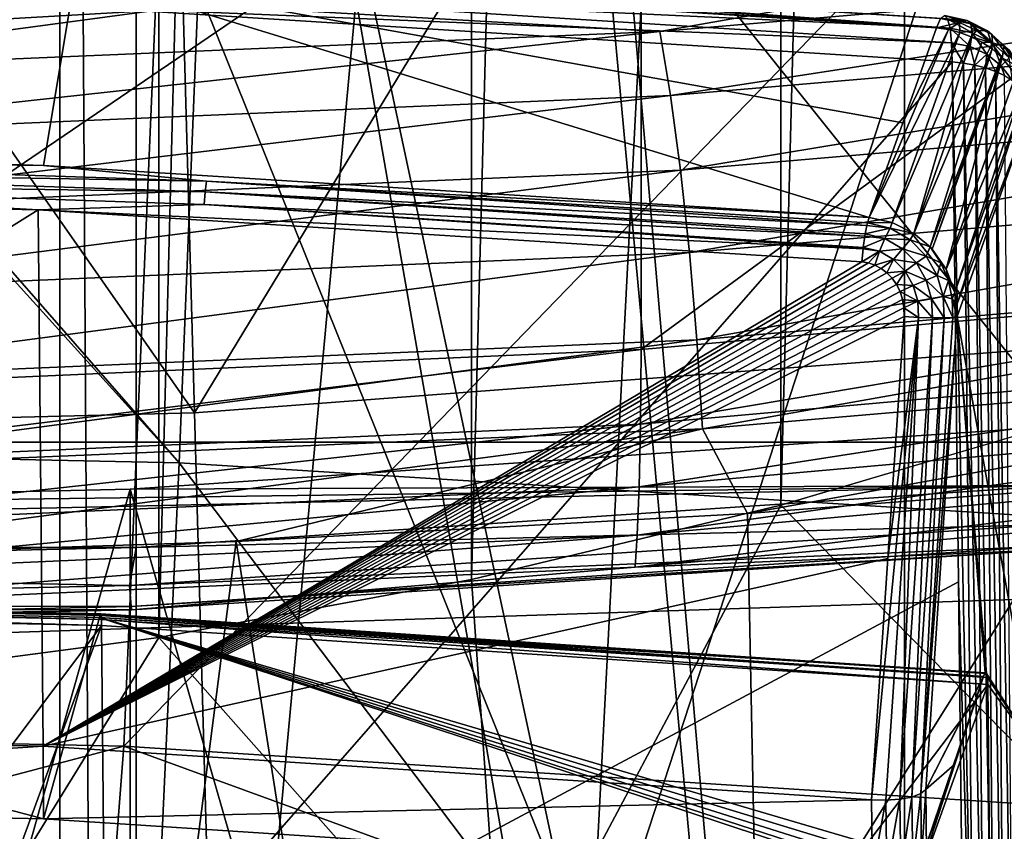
# Model space of a CAD drawing. Header units: metres. Extents: x -109 to 109, y -78 to 121.
# Tile 670 of 1056: x 1.74 to 3.84, y -46.33 to -44.59. Entities that reach past the tile are written whole.
import ezdxf

# ---------------------------------------------------------------- set-up
doc = ezdxf.new("R2010")
doc.units = ezdxf.units.M
doc.layers.add('solid_508554_SW0001', color=7, linetype='CONTINUOUS')

msp = doc.modelspace()

# ---------------------------------------------------------------- linework, layer by layer
at = {"layer": 'solid_508554_SW0001'}
for points in [[(1.358928, -46.003155, -81.150002), (1.358928, -20.145596, -81.150002), (2.033545, -20.234411, -81.150002)], [(2.033545, -45.914337, -81.150002), (1.358928, -46.003155, -81.150002), (2.033545, -20.234411, -81.150002)], [(2.033545, -45.914337, -81.150002), (2.033545, -20.234411, -81.150002), (2.702876, -20.358459, -81.150002)], [(2.702876, -45.790287, -81.150002), (2.033545, -45.914337, -81.150002), (2.702876, -20.358459, -81.150002)], [(2.702876, -45.790287, -81.150002), (2.702876, -20.358459, -81.150002), (3.364592, -20.517324, -81.150002)], [(3.364592, -45.631424, -81.150002), (2.702876, -45.790287, -81.150002), (3.364592, -20.517324, -81.150002)], [(3.364592, -45.631424, -81.150002), (3.364592, -20.517324, -81.150002), (4.01723, -20.710646, -81.150002)], [(4.01723, -45.438103, -81.150002), (3.364592, -45.631424, -81.150002), (4.01723, -20.710646, -81.150002)], [(0, -51.444218, 6.895998), (0, -31.69422, 41.104), (1.822281, -31.736343, 41.03104)], [(0, -51.444218, 6.895998), (1.822281, -31.736343, 41.03104), (1.822281, -51.402096, 6.96896)], [(1.822281, -51.448475, 6.995737), (0, -31.740599, 41.130779), (0, -51.490597, 6.922775)], [(1.822281, -31.782722, 41.057816), (0, -31.740599, 41.130779), (1.822281, -51.448475, 6.995737)], [(1.822281, -51.402096, 6.96896), (1.822281, -31.736343, 41.03104), (3.629026, -31.862358, 40.812778)], [(1.822281, -31.782722, 41.057816), (1.822281, -51.448475, 6.995737), (3.629026, -51.32246, 7.214)], [(1.822281, -31.782722, 41.057816), (3.629026, -51.32246, 7.214), (3.629026, -31.908737, 40.839554)], [(1.822281, -51.402096, 6.96896), (3.629026, -31.862358, 40.812778), (3.629026, -51.276081, 7.187222)], [(3.629026, -51.276081, 7.187222), (3.629026, -31.862358, 40.812778), (5.404819, -32.07119, 40.451073)], [(3.629026, -31.908737, 40.839554), (3.629026, -51.32246, 7.214), (5.404819, -51.113628, 7.575704)], [(3.629026, -31.908737, 40.839554), (5.404819, -51.113628, 7.575704), (5.404819, -32.117569, 40.477848)], [(3.629026, -51.276081, 7.187222), (5.404819, -32.07119, 40.451073), (5.404819, -51.067249, 7.548927)], [(2.953937, -46.717266, 86.750404), (-0.000004, -46.634499, 86.707344), (1.635842, -40.558823, 98.451164)], [(2.953937, -46.717266, 86.750404), (1.635842, -40.558823, 98.451164), (3.269912, -40.630043, 98.488197)], [(2.953937, -46.717266, 86.750404), (3.269912, -40.630043, 98.488197), (4.900442, -40.748657, 98.549866)], [(5.404819, -51.067249, 7.548927), (4.521749, -40.695915, 1.296209), (3.62909, -40.790066, 1.133133)], [(5.895985, -46.96487, 86.879326), (2.953937, -46.717266, 86.750404), (4.900442, -40.748657, 98.549866)], [(3.629026, -51.276081, 7.187222), (3.62909, -40.790066, 1.133133), (2.728571, -40.863514, 1.005916)], [(3.629026, -51.276081, 7.187222), (5.404819, -51.067249, 7.548927), (3.62909, -40.790066, 1.133133)], [(3.629026, -51.276081, 7.187222), (2.728571, -40.863514, 1.005916), (1.822322, -40.916084, 0.914863)], [(1.822281, -51.402096, 6.96896), (1.822322, -40.916084, 0.914863), (0.912117, -40.947674, 0.860149)], [(1.822281, -51.402096, 6.96896), (3.629026, -51.276081, 7.187222), (1.822322, -40.916084, 0.914863)], [(1.822281, -51.402096, 6.96896), (0.912117, -40.947674, 0.860149), (0, -40.95821, 0.841898)], [(0, -51.444218, 6.895998), (1.822281, -51.402096, 6.96896), (0, -40.95821, 0.841898)], [(2.109912, -45.433464, 102.754768), (4.043941, -42.245338, 108.014526), (2.024627, -42.372395, 108.087708)], [(2.109912, -45.433464, 102.754768), (4.212463, -45.274727, 102.663315), (4.043941, -42.245338, 108.014526)], [(2.109912, -45.433464, 102.754768), (2.024627, -42.372395, 108.087708), (-0.000005, -42.414597, 108.112038)], [(0.000009, -45.486259, 102.78521), (2.109912, -45.433464, 102.754768), (-0.000005, -42.414597, 108.112038)], [(2.077328, -45.540302, 55.240616), (2.171419, -43.208652, 55.205601), (0, -43.16375, 55.283382)], [(2.077328, -45.540302, 55.240616), (0, -43.16375, 55.283382), (0, -43.244629, 55.287571)], [(2.077328, -45.540302, 55.240616), (4.140467, -45.668884, 55.017899), (2.171419, -43.208652, 55.205601)], [(4.140467, -45.668884, 55.017899), (4.328004, -43.343063, 54.972797), (2.171419, -43.208652, 55.205601)], [(0, -45.497341, 55.315025), (2.077328, -45.540302, 55.240616), (0, -43.244629, 55.287571)], [(14.331326, -43.644993, -52.581203), (-14.33133, -43.644951, -52.58112), (-14.108759, -45.49614, -56.70747)], [(14.303506, -43.868729, -53.072418), (14.331326, -43.644993, -52.581203), (-14.108759, -45.49614, -56.70747)], [(2.059657, -43.802197, 53.232056), (0, -44.914471, 53.324383), (0, -43.75845, 53.307827)], [(2.059657, -43.802197, 53.232056), (0, -46.105503, 53.290588), (0, -44.914471, 53.324383)], [(2.059657, -43.802197, 53.232056), (1.958869, -46.14711, 53.218525), (0, -46.105503, 53.290588)], [(4.104473, -43.933121, 53.005287), (1.958869, -46.14711, 53.218525), (2.059657, -43.802197, 53.232056)], [(3.065665, -45.298492, -0.459287), (3.065651, -43.999454, -1.209289), (5.082956, -43.81974, -0.898017)], [(3.065665, -45.298492, -0.459287), (5.082956, -43.81974, -0.898017), (5.082978, -45.118774, -0.148012)], [(14.108759, -45.49614, -56.70747), (14.303506, -43.868729, -53.072418), (-14.108759, -45.49614, -56.70747)], [(4.104473, -43.933121, 53.005287), (3.903623, -46.271629, 53.002853), (1.958869, -46.14711, 53.218525)], [(1.024541, -45.388699, -0.615532), (1.024537, -44.089661, -1.365532), (3.065651, -43.999454, -1.209289)], [(1.024541, -45.388699, -0.615532), (3.065651, -43.999454, -1.209289), (3.065665, -45.298492, -0.459287)], [(3.956587, -49.091675, 1.770727), (3.956587, -44.068726, -1.129273), (1.985484, -44.195271, -1.348456)], [(1.985484, -49.21822, 1.551544), (1.985484, -44.195271, -1.348456), (-0.001988, -44.237556, -1.421693)], [(1.985484, -49.21822, 1.551544), (3.956587, -49.091675, 1.770727), (1.985484, -44.195271, -1.348456)], [(-0.001988, -49.260502, 1.478307), (1.985484, -49.21822, 1.551544), (-0.001988, -44.237556, -1.421693)], [(3.105635, -44.617676, -2.244174), (2.114358, -44.560677, -2.181355), (4.21261, -44.422569, -1.942147)], [(3.105635, -44.617676, -2.244174), (4.21261, -44.422569, -1.942147), (5.15119, -44.442303, -1.94042)], [(3.105635, -44.617676, -2.244174), (5.15119, -44.442303, -1.94042), (3.128869, -44.754845, -2.374489)], [(5.15119, -44.442303, -1.94042), (5.189728, -44.578163, -2.068461), (3.128869, -44.754845, -2.374489)], [(0.894956, -44.876579, 50.571487), (-0.001858, -44.454662, 51.302269), (1.855551, -44.4935, 51.235001)], [(1.859845, -44.473682, 51.282799), (3.698101, -44.609741, 51.033665), (1.855551, -44.4935, 51.235001)], [(1.859845, -44.473682, 51.282799), (3.706643, -44.590248, 51.080795), (3.698101, -44.609741, 51.033665)], [(1.86731, -44.473541, 51.385494), (3.72685, -44.61034, 51.230522), (3.721542, -44.590492, 51.182781)], [(1.86731, -44.473541, 51.385494), (1.869969, -44.493221, 51.433468), (3.72685, -44.61034, 51.230522)], [(1.787196, -44.904629, 50.522903), (0.894956, -44.876579, 50.571487), (1.855551, -44.4935, 51.235001)], [(1.787196, -44.904629, 50.522903), (1.855551, -44.4935, 51.235001), (3.553463, -45.015915, 50.330151)], [(1.855551, -44.4935, 51.235001), (3.625748, -44.812824, 50.681911), (3.553463, -45.015915, 50.330151)], [(1.855551, -44.4935, 51.235001), (3.698101, -44.609741, 51.033665), (3.625748, -44.812824, 50.681911)], [(1.869969, -44.493221, 51.433468), (1.871656, -44.524593, 51.474804), (3.72685, -44.61034, 51.230522)], [(-0.001886, -46.751175, 52.885113), (1.885572, -46.790882, 52.816338), (-0.001874, -44.52636, 51.574596)], [(1.885572, -46.790882, 52.816338), (1.872257, -44.565544, 51.506721), (-0.001874, -44.52636, 51.574596)], [(1.871656, -44.524593, 51.474804), (1.872257, -44.565544, 51.506721), (3.730216, -44.641846, 51.271721)], [(1.871656, -44.524593, 51.474804), (3.730216, -44.641846, 51.271721), (3.72685, -44.61034, 51.230522)], [(2.114358, -44.560677, -2.181355), (0.000007, -44.606831, -2.261295), (-2.114343, -44.560677, -2.181356)], [(1.037704, -44.705677, -2.396601), (0.000007, -44.606831, -2.261295), (2.114358, -44.560677, -2.181355)], [(1.037704, -44.705677, -2.396601), (2.114358, -44.560677, -2.181355), (3.105635, -44.617676, -2.244174)], [(1.885572, -46.790882, 52.816338), (3.731413, -44.682831, 51.303566), (1.872257, -44.565544, 51.506721)], [(3.730216, -44.641846, 51.271721), (1.872257, -44.565544, 51.506721), (3.731413, -44.682831, 51.303566)], [(3.128869, -44.754845, -2.374489), (5.189728, -44.578163, -2.068461), (3.150389, -44.914539, -2.476337)], [(5.189728, -44.578163, -2.068461), (5.225421, -44.736637, -2.168205), (3.150389, -44.914539, -2.476337)], [(3.746816, -44.598503, 51.073605), (3.698101, -44.609741, 51.033665), (3.706643, -44.590248, 51.080795)], [(3.746816, -44.598503, 51.073605), (3.723251, -44.6134, 51.030602), (3.698101, -44.609741, 51.033665)], [(3.763113, -44.594112, 51.122906), (3.706643, -44.590248, 51.080795), (3.714651, -44.583641, 51.131721)], [(3.746816, -44.598503, 51.073605), (3.706643, -44.590248, 51.080795), (3.763113, -44.594112, 51.122906)], [(3.77141, -44.601227, 51.173717), (3.714651, -44.583641, 51.131721), (3.721542, -44.590492, 51.182781)], [(3.763113, -44.594112, 51.122906), (3.714651, -44.583641, 51.131721), (3.77141, -44.601227, 51.173717)], [(3.774461, -44.62051, 51.221889), (3.721542, -44.590492, 51.182781), (3.72685, -44.61034, 51.230522)], [(3.774461, -44.62051, 51.221889), (3.77141, -44.601227, 51.173717), (3.721542, -44.590492, 51.182781)], [(3.746816, -44.598503, 51.073605), (3.747955, -44.619823, 51.029232), (3.723251, -44.6134, 51.030602)], [(3.783501, -44.615898, 51.064365), (3.746816, -44.598503, 51.073605), (3.763113, -44.594112, 51.122906)], [(3.783501, -44.615898, 51.064365), (3.747955, -44.619823, 51.029232), (3.746816, -44.598503, 51.073605)], [(3.763113, -44.594112, 51.122906), (3.77141, -44.601227, 51.173717), (3.816358, -44.624153, 51.161961)], [(3.806744, -44.616501, 51.111458), (3.763113, -44.594112, 51.122906), (3.816358, -44.624153, 51.161961)], [(3.783501, -44.615898, 51.064365), (3.763113, -44.594112, 51.122906), (3.806744, -44.616501, 51.111458)], [(1.037704, -44.705677, -2.396601), (3.105635, -44.617676, -2.244174), (1.045467, -44.84351, -2.528055)], [(3.105635, -44.617676, -2.244174), (3.128869, -44.754845, -2.374489), (1.045467, -44.84351, -2.528055)], [(3.723251, -44.6134, 51.030602), (3.553463, -45.015915, 50.330151), (3.625748, -44.812824, 50.681911)], [(3.723251, -44.6134, 51.030602), (3.747955, -44.619823, 51.029232), (3.553463, -45.015915, 50.330151)], [(3.603121, -45.026672, 50.3246), (3.553463, -45.015915, 50.330151), (3.747955, -44.619823, 51.029232)], [(3.603121, -45.026672, 50.3246), (3.747955, -44.619823, 51.029232), (3.772001, -44.628983, 51.029572)], [(3.625748, -44.812824, 50.681911), (3.698101, -44.609741, 51.033665), (3.723251, -44.6134, 51.030602)], [(3.769541, -44.649815, 51.264709), (3.72685, -44.61034, 51.230522), (3.730216, -44.641846, 51.271721)], [(3.769541, -44.649815, 51.264709), (3.774461, -44.62051, 51.221889), (3.72685, -44.61034, 51.230522)], [(3.783501, -44.615898, 51.064365), (3.772001, -44.628983, 51.029572), (3.747955, -44.619823, 51.029232)], [(3.769541, -44.649815, 51.264709), (3.805577, -44.666546, 51.25573), (3.774461, -44.62051, 51.221889)], [(3.817472, -44.642185, 51.210712), (3.816358, -44.624153, 51.161961), (3.77141, -44.601227, 51.173717)], [(3.774461, -44.62051, 51.221889), (3.817472, -44.642185, 51.210712), (3.77141, -44.601227, 51.173717)], [(3.81458, -44.641438, 51.053612), (3.772001, -44.628983, 51.029572), (3.783501, -44.615898, 51.064365)], [(3.805577, -44.666546, 51.25573), (3.817472, -44.642185, 51.210712), (3.774461, -44.62051, 51.221889)], [(3.81458, -44.641438, 51.053612), (3.783501, -44.615898, 51.064365), (3.806744, -44.616501, 51.111458)], [(3.806744, -44.616501, 51.111458), (3.816358, -44.624153, 51.161961), (3.853369, -44.657734, 51.1483)], [(3.842581, -44.649284, 51.098156), (3.806744, -44.616501, 51.111458), (3.853369, -44.657734, 51.1483)], [(3.81458, -44.641438, 51.053612), (3.806744, -44.616501, 51.111458), (3.842581, -44.649284, 51.098156)], [(3.649212, -45.049675, 50.323345), (3.603121, -45.026672, 50.3246), (3.772001, -44.628983, 51.029572)], [(3.649212, -45.049675, 50.323345), (3.772001, -44.628983, 51.029572), (3.795042, -44.64082, 51.03167)], [(3.649212, -45.049675, 50.323345), (3.795042, -44.64082, 51.03167), (3.816614, -44.655182, 51.035522)], [(3.755884, -44.685524, 51.298496), (3.730216, -44.641846, 51.271721), (3.731413, -44.682831, 51.303566)], [(3.755884, -44.685524, 51.298496), (3.769541, -44.649815, 51.264709), (3.730216, -44.641846, 51.271721)], [(3.81458, -44.641438, 51.053612), (3.795042, -44.64082, 51.03167), (3.772001, -44.628983, 51.029572)], [(3.81458, -44.641438, 51.053612), (3.816614, -44.655182, 51.035522), (3.795042, -44.64082, 51.03167)], [(3.805577, -44.666546, 51.25573), (3.836338, -44.691116, 51.245277), (3.817472, -44.642185, 51.210712)], [(3.81458, -44.641438, 51.053612), (3.838288, -44.673805, 51.041817), (3.816614, -44.655182, 51.035522)], [(3.81458, -44.641438, 51.053612), (3.842581, -44.649284, 51.098156), (3.838288, -44.673805, 51.041817)], [(3.85307, -44.673943, 51.19772), (3.853369, -44.657734, 51.1483), (3.816358, -44.624153, 51.161961)], [(3.817472, -44.642185, 51.210712), (3.85307, -44.673943, 51.19772), (3.816358, -44.624153, 51.161961)], [(3.836338, -44.691116, 51.245277), (3.85307, -44.673943, 51.19772), (3.817472, -44.642185, 51.210712)], [(3.683921, -45.078571, 50.325848), (3.649212, -45.049675, 50.323345), (3.816614, -44.655182, 51.035522)], [(3.683921, -45.078571, 50.325848), (3.816614, -44.655182, 51.035522), (3.836199, -44.671783, 51.04108)], [(3.755884, -44.685524, 51.298496), (3.779801, -44.689827, 51.29068), (3.769541, -44.649815, 51.264709)], [(3.779801, -44.689827, 51.29068), (3.805577, -44.666546, 51.25573), (3.769541, -44.649815, 51.264709)], [(3.816614, -44.655182, 51.035522), (3.838288, -44.673805, 51.041817), (3.836199, -44.671783, 51.04108)], [(3.868188, -44.690239, 51.083904), (3.838288, -44.673805, 51.041817), (3.842581, -44.649284, 51.098156)], [(3.842581, -44.649284, 51.098156), (3.853369, -44.657734, 51.1483), (3.879961, -44.699715, 51.133648)], [(3.868188, -44.690239, 51.083904), (3.842581, -44.649284, 51.098156), (3.879961, -44.699715, 51.133648)], [(3.744584, -45.794979, 51.956272), (3.731413, -44.682831, 51.303566), (1.885572, -46.790882, 52.816338)], [(3.688671, -45.083645, 50.326523), (3.683921, -45.078571, 50.325848), (3.836199, -44.671783, 51.04108)], [(3.688671, -45.083645, 50.326523), (3.836199, -44.671783, 51.04108), (3.838288, -44.673805, 51.041817)], [(3.718756, -45.126583, 50.334034), (3.688671, -45.083645, 50.326523), (3.838288, -44.673805, 51.041817)], [(3.718756, -45.126583, 50.334034), (3.838288, -44.673805, 51.041817), (3.867832, -44.710266, 51.056793)], [(3.777986, -46.914772, 52.608227), (3.731413, -44.682831, 51.303566), (3.744584, -45.794979, 51.956272)], [(3.777986, -46.914772, 52.608227), (3.755884, -44.685524, 51.298496), (3.731413, -44.682831, 51.303566)], [(3.779801, -44.689827, 51.29068), (3.802684, -44.695736, 51.280144), (3.805577, -44.666546, 51.25573)], [(3.802684, -44.695736, 51.280144), (3.824046, -44.703197, 51.266998), (3.805577, -44.666546, 51.25573)], [(3.824046, -44.703197, 51.266998), (3.836338, -44.691116, 51.245277), (3.805577, -44.666546, 51.25573)], [(3.836338, -44.691116, 51.245277), (3.860359, -44.722347, 51.233665), (3.85307, -44.673943, 51.19772)], [(3.868188, -44.690239, 51.083904), (3.867832, -44.710266, 51.056793), (3.838288, -44.673805, 51.041817)], [(3.799545, -46.927525, 52.607235), (3.779801, -44.689827, 51.29068), (3.755884, -44.685524, 51.298496)], [(3.777986, -46.914772, 52.608227), (3.799545, -46.927525, 52.607235), (3.755884, -44.685524, 51.298496)], [(3.821503, -46.949154, 52.60788), (3.802684, -44.695736, 51.280144), (3.779801, -44.689827, 51.29068)], [(3.799545, -46.927525, 52.607235), (3.821503, -46.949154, 52.60788), (3.779801, -44.689827, 51.29068)], [(3.842789, -46.979912, 52.610386), (3.824046, -44.703197, 51.266998), (3.802684, -44.695736, 51.280144)], [(3.821503, -46.949154, 52.60788), (3.842789, -46.979912, 52.610386), (3.802684, -44.695736, 51.280144)], [(3.824046, -44.703197, 51.266998), (3.843416, -44.712116, 51.251423), (3.836338, -44.691116, 51.245277)], [(3.86289, -47.019993, 52.614849), (3.843416, -44.712116, 51.251423), (3.824046, -44.703197, 51.266998)], [(3.842789, -46.979912, 52.610386), (3.86289, -47.019993, 52.614849), (3.824046, -44.703197, 51.266998)], [(3.843416, -44.712116, 51.251423), (3.860359, -44.722347, 51.233665), (3.836338, -44.691116, 51.245277)], [(3.718756, -45.126583, 50.334034), (3.867832, -44.710266, 51.056793), (3.881801, -44.736958, 51.069328)], [(3.150389, -44.914539, -2.476337), (5.225421, -44.736637, -2.168205), (3.169411, -45.09095, -2.546018)], [(5.225421, -44.736637, -2.168205), (5.256973, -44.911976, -2.236025), (3.169411, -45.09095, -2.546018)], [(3.737148, -45.175697, 50.345474), (3.718756, -45.126583, 50.334034), (3.881801, -44.736958, 51.069328)], [(3.737148, -45.175697, 50.345474), (3.881801, -44.736958, 51.069328), (3.887851, -44.753593, 51.077686)], [(1.045467, -44.84351, -2.528055), (3.128869, -44.754845, -2.374489), (1.052658, -45.003811, -2.63096)], [(3.128869, -44.754845, -2.374489), (3.150389, -44.914539, -2.476337), (1.052658, -45.003811, -2.63096)], [(3.74144, -45.201515, 50.352448), (3.737148, -45.175697, 50.345474), (3.887851, -44.753593, 51.077686)], [(3.74144, -45.201515, 50.352448), (3.887851, -44.753593, 51.077686), (3.894994, -44.798969, 51.102417)], [(3.74144, -45.201515, 50.352448), (3.894994, -44.798969, 51.102417), (3.74231, -45.227554, 50.360092)], [(3.74231, -45.227554, 50.360092), (3.894994, -44.798969, 51.102417), (3.910952, -46.156921, 51.899406)], [(0.712068, -44.913555, 50.538731), (0.712929, -44.890572, 50.55521), (2.135607, -44.93816, 50.472782)], [(0.712929, -44.890572, 50.55521), (0.894956, -44.876579, 50.571487), (1.787196, -44.904629, 50.522903)], [(2.135607, -44.93816, 50.472782), (0.712929, -44.890572, 50.55521), (1.787196, -44.904629, 50.522903)], [(0.711351, -44.940243, 50.52935), (0.712068, -44.913555, 50.538731), (2.133029, -44.961086, 50.456402)], [(2.133029, -44.961086, 50.456402), (0.712068, -44.913555, 50.538731), (2.135607, -44.93816, 50.472782)], [(1.052658, -45.003811, -2.63096), (3.150389, -44.914539, -2.476337), (1.059014, -45.180759, -2.701574)], [(3.150389, -44.914539, -2.476337), (3.169411, -45.09095, -2.546018), (1.059014, -45.180759, -2.701574)], [(2.135607, -44.93816, 50.472782), (1.787196, -44.904629, 50.522903), (3.553463, -45.015915, 50.330151)], [(3.169411, -45.09095, -2.546018), (5.256973, -44.911976, -2.236025), (3.185246, -45.277664, -2.581)], [(5.256973, -44.911976, -2.236025), (5.283237, -45.097797, -2.269459), (3.185246, -45.277664, -2.581)], [(0.711351, -44.940243, 50.52935), (1.775365, -44.999607, 50.473869), (0.000015, -44.962524, 50.538097)], [(2.13088, -44.987724, 50.447105), (1.775365, -44.999607, 50.473869), (0.711351, -44.940243, 50.52935)], [(2.13088, -44.987724, 50.447105), (0.711351, -44.940243, 50.52935), (2.133029, -44.961086, 50.456402)], [(2.133029, -44.961086, 50.456402), (2.135607, -44.93816, 50.472782), (3.548759, -45.033127, 50.308296)], [(3.550147, -45.027237, 50.314407), (2.135607, -44.93816, 50.472782), (3.553463, -45.015915, 50.330151)], [(3.550147, -45.027237, 50.314407), (3.548759, -45.033127, 50.308296), (2.135607, -44.93816, 50.472782)], [(0.000015, -44.962524, 50.538097), (1.775365, -44.999607, 50.473869), (0, -46.108158, 50.638329)], [(2.13088, -44.987724, 50.447105), (2.133029, -44.961086, 50.456402), (3.544474, -45.055939, 50.292114)], [(3.545287, -45.050995, 50.294834), (2.133029, -44.961086, 50.456402), (3.548759, -45.033127, 50.308296)], [(3.545287, -45.050995, 50.294834), (3.544474, -45.055939, 50.292114), (2.133029, -44.961086, 50.456402)], [(1.775365, -44.999607, 50.473869), (1.786355, -46.146584, 50.571774), (0, -46.108158, 50.638329)], [(3.540904, -45.082481, 50.282982), (1.775365, -44.999607, 50.473869), (2.13088, -44.987724, 50.447105)], [(1.775365, -44.999607, 50.473869), (3.538336, -45.1106, 50.281628), (1.786355, -46.146584, 50.571774)], [(3.540904, -45.082481, 50.282982), (3.538336, -45.1106, 50.281628), (1.775365, -44.999607, 50.473869)], [(3.541215, -45.079754, 50.283546), (2.13088, -44.987724, 50.447105), (3.544474, -45.055939, 50.292114)], [(3.541215, -45.079754, 50.283546), (3.540904, -45.082481, 50.282982), (2.13088, -44.987724, 50.447105)], [(3.550147, -45.027237, 50.314407), (3.553463, -45.015915, 50.330151), (3.603121, -45.026672, 50.3246)], [(3.598643, -45.038727, 50.307892), (3.545287, -45.050995, 50.294834), (3.548759, -45.033127, 50.308296)], [(3.587498, -45.061001, 50.289165), (3.545287, -45.050995, 50.294834), (3.598643, -45.038727, 50.307892)], [(3.598643, -45.038727, 50.307892), (3.548759, -45.033127, 50.308296), (3.550147, -45.027237, 50.314407)], [(3.598643, -45.038727, 50.307892), (3.550147, -45.027237, 50.314407), (3.603121, -45.026672, 50.3246)], [(3.587498, -45.061001, 50.289165), (3.598643, -45.038727, 50.307892), (3.641497, -45.06337, 50.303253)], [(3.598643, -45.038727, 50.307892), (3.603121, -45.026672, 50.3246), (3.649212, -45.049675, 50.323345)], [(3.641497, -45.06337, 50.303253), (3.598643, -45.038727, 50.307892), (3.649212, -45.049675, 50.323345)], [(3.587498, -45.061001, 50.289165), (3.541215, -45.079754, 50.283546), (3.544474, -45.055939, 50.292114)], [(3.575543, -45.087898, 50.278942), (3.541215, -45.079754, 50.283546), (3.587498, -45.061001, 50.289165)], [(3.587498, -45.061001, 50.289165), (3.544474, -45.055939, 50.292114), (3.545287, -45.050995, 50.294834)], [(3.575543, -45.087898, 50.278942), (3.587498, -45.061001, 50.289165), (3.624913, -45.082539, 50.285122)], [(3.624913, -45.082539, 50.285122), (3.587498, -45.061001, 50.289165), (3.641497, -45.06337, 50.303253)], [(3.624913, -45.082539, 50.285122), (3.641497, -45.06337, 50.303253), (3.675489, -45.098099, 50.300762)], [(3.641497, -45.06337, 50.303253), (3.649212, -45.049675, 50.323345), (3.683921, -45.078571, 50.325848)], [(3.675489, -45.098099, 50.300762), (3.641497, -45.06337, 50.303253), (3.683921, -45.078571, 50.325848)], [(3.575543, -45.087898, 50.278942), (3.538336, -45.1106, 50.281628), (3.540904, -45.082481, 50.282982)], [(3.575543, -45.087898, 50.278942), (3.540904, -45.082481, 50.282982), (3.541215, -45.079754, 50.283546)], [(3.606138, -45.10553, 50.275642), (3.575543, -45.087898, 50.278942), (3.624913, -45.082539, 50.285122)], [(3.606138, -45.10553, 50.275642), (3.624913, -45.082539, 50.285122), (3.654748, -45.113045, 50.282948)], [(3.654748, -45.113045, 50.282948), (3.624913, -45.082539, 50.285122), (3.675489, -45.098099, 50.300762)], [(3.675489, -45.098099, 50.300762), (3.683921, -45.078571, 50.325848), (3.707341, -45.112911, 50.325081)], [(3.707341, -45.112911, 50.325081), (3.683921, -45.078571, 50.325848), (3.688671, -45.083645, 50.326523)], [(3.707341, -45.112911, 50.325081), (3.688671, -45.083645, 50.326523), (3.718756, -45.126583, 50.334034)], [(1.059014, -45.180759, -2.701574), (3.169411, -45.09095, -2.546018), (1.064305, -45.367924, -2.737334)], [(3.169411, -45.09095, -2.546018), (3.185246, -45.277664, -2.581), (1.064305, -45.367924, -2.737334)], [(3.185246, -45.277664, -2.581), (5.283237, -45.097797, -2.269459), (3.197317, -45.467903, -2.580011)], [(5.283237, -45.097797, -2.269459), (5.303259, -45.287354, -2.26729), (3.197317, -45.467903, -2.580011)], [(3.575543, -45.087898, 50.278942), (3.552207, -45.112888, 50.27969), (3.538336, -45.1106, 50.281628)], [(3.575543, -45.087898, 50.278942), (3.565983, -45.117512, 50.27795), (3.552207, -45.112888, 50.27969)], [(3.606138, -45.10553, 50.275642), (3.565983, -45.117512, 50.27795), (3.575543, -45.087898, 50.278942)], [(3.606138, -45.10553, 50.275642), (3.579264, -45.124512, 50.276474), (3.565983, -45.117512, 50.27795)], [(3.606138, -45.10553, 50.275642), (3.591626, -45.133808, 50.275318), (3.579264, -45.124512, 50.276474)], [(3.63076, -45.130741, 50.273861), (3.591626, -45.133808, 50.275318), (3.606138, -45.10553, 50.275642)], [(3.63076, -45.130741, 50.273861), (3.606138, -45.10553, 50.275642), (3.654748, -45.113045, 50.282948)], [(3.654748, -45.113045, 50.282948), (3.675489, -45.098099, 50.300762), (3.699104, -45.139462, 50.300411)], [(3.699104, -45.139462, 50.300411), (3.675489, -45.098099, 50.300762), (3.707341, -45.112911, 50.325081)], [(3.538336, -45.1106, 50.281628), (3.552207, -45.112888, 50.27969), (1.786355, -46.146584, 50.571774)], [(3.552207, -45.112888, 50.27969), (3.565983, -45.117512, 50.27795), (1.786355, -46.146584, 50.571774)], [(3.565983, -45.117512, 50.27795), (3.579264, -45.124512, 50.276474), (1.786355, -46.146584, 50.571774)], [(3.579264, -45.124512, 50.276474), (3.591626, -45.133808, 50.275318), (1.786355, -46.146584, 50.571774)], [(5.082978, -45.118774, -0.148012), (5.081514, -45.278046, -0.033698), (3.0648, -45.457809, -0.345055)], [(3.065665, -45.298492, -0.459287), (5.082978, -45.118774, -0.148012), (3.0648, -45.457809, -0.345055)], [(3.63076, -45.130741, 50.273861), (3.654748, -45.113045, 50.282948), (3.675593, -45.149597, 50.282646)], [(3.675593, -45.149597, 50.282646), (3.654748, -45.113045, 50.282948), (3.699104, -45.139462, 50.300411)], [(3.699104, -45.139462, 50.300411), (3.707341, -45.112911, 50.325081), (3.723183, -45.150478, 50.325638)], [(3.723183, -45.150478, 50.325638), (3.707341, -45.112911, 50.325081), (3.718756, -45.126583, 50.334034)], [(3.723183, -45.150478, 50.325638), (3.718756, -45.126583, 50.334034), (3.737148, -45.175697, 50.345474)], [(3.591626, -45.133808, 50.275318), (3.602734, -45.145298, 50.274532), (1.786355, -46.146584, 50.571774)], [(3.602734, -45.145298, 50.274532), (3.612292, -45.158882, 50.274151), (1.786355, -46.146584, 50.571774)], [(3.63076, -45.130741, 50.273861), (3.602734, -45.145298, 50.274532), (3.591626, -45.133808, 50.275318)], [(3.63076, -45.130741, 50.273861), (3.612292, -45.158882, 50.274151), (3.602734, -45.145298, 50.274532)], [(3.648134, -45.161247, 50.273621), (3.612292, -45.158882, 50.274151), (3.63076, -45.130741, 50.273861)], [(3.648134, -45.161247, 50.273621), (3.63076, -45.130741, 50.273861), (3.675593, -45.149597, 50.282646)], [(3.675593, -45.149597, 50.282646), (3.699104, -45.139462, 50.300411), (3.711962, -45.184479, 50.302044)], [(3.711962, -45.184479, 50.302044), (3.699104, -45.139462, 50.300411), (3.723183, -45.150478, 50.325638)], [(3.612292, -45.158882, 50.274151), (3.619957, -45.174335, 50.274216), (1.786355, -46.146584, 50.571774)], [(3.648134, -45.161247, 50.273621), (3.619957, -45.174335, 50.274216), (3.612292, -45.158882, 50.274151)], [(3.657712, -45.194866, 50.274857), (3.619957, -45.174335, 50.274216), (3.648134, -45.161247, 50.273621)], [(3.648134, -45.161247, 50.273621), (3.675593, -45.149597, 50.282646), (3.686996, -45.189564, 50.284103)], [(3.657712, -45.194866, 50.274857), (3.648134, -45.161247, 50.273621), (3.686996, -45.189564, 50.284103)], [(3.686996, -45.189564, 50.284103), (3.675593, -45.149597, 50.282646), (3.711962, -45.184479, 50.302044)], [(3.711962, -45.184479, 50.302044), (3.723183, -45.150478, 50.325638), (3.731546, -45.189796, 50.327515)], [(3.731546, -45.189796, 50.327515), (3.723183, -45.150478, 50.325638), (3.737148, -45.175697, 50.345474)], [(3.619957, -45.174335, 50.274216), (3.625359, -45.191273, 50.274754), (1.786355, -46.146584, 50.571774)], [(3.657712, -45.194866, 50.274857), (3.625359, -45.191273, 50.274754), (3.619957, -45.174335, 50.274216)], [(3.657712, -45.194866, 50.274857), (3.686996, -45.189564, 50.284103), (3.688941, -45.230717, 50.287151)], [(3.686996, -45.189564, 50.284103), (3.711962, -45.184479, 50.302044), (3.714154, -45.230713, 50.30547)], [(3.688941, -45.230717, 50.287151), (3.686996, -45.189564, 50.284103), (3.714154, -45.230713, 50.30547)], [(3.711962, -45.184479, 50.302044), (3.731546, -45.189796, 50.327515), (3.73254, -45.229622, 50.330605)], [(3.714154, -45.230713, 50.30547), (3.711962, -45.184479, 50.302044), (3.73254, -45.229622, 50.330605)], [(3.731546, -45.189796, 50.327515), (3.737148, -45.175697, 50.345474), (3.74144, -45.201515, 50.352448)], [(3.731546, -45.189796, 50.327515), (3.74144, -45.201515, 50.352448), (3.74231, -45.227554, 50.360092)], [(3.73254, -45.229622, 50.330605), (3.731546, -45.189796, 50.327515), (3.74231, -45.227554, 50.360092)], [(3.625359, -45.191273, 50.274754), (3.628227, -45.209225, 50.275772), (1.786355, -46.146584, 50.571774)], [(3.628227, -45.209225, 50.275772), (3.628381, -45.227589, 50.277248), (1.786355, -46.146584, 50.571774)], [(3.657712, -45.194866, 50.274857), (3.628227, -45.209225, 50.275772), (3.625359, -45.191273, 50.274754)], [(3.659351, -45.229641, 50.277439), (3.628227, -45.209225, 50.275772), (3.657712, -45.194866, 50.274857)], [(3.659351, -45.229641, 50.277439), (3.628381, -45.227589, 50.277248), (3.628227, -45.209225, 50.275772)], [(3.659351, -45.229641, 50.277439), (3.657712, -45.194866, 50.274857), (3.688941, -45.230717, 50.287151)], [(3.628381, -45.227589, 50.277248), (3.593799, -45.745483, 50.325024), (1.786355, -46.146584, 50.571774)], [(3.659351, -45.229641, 50.277439), (3.559016, -46.261532, 50.372677), (3.593799, -45.745483, 50.325024)], [(3.589711, -46.262508, 50.372604), (3.559016, -46.261532, 50.372677), (3.659351, -45.229641, 50.277439)], [(3.619328, -46.260536, 50.381706), (3.589711, -46.262508, 50.372604), (3.659351, -45.229641, 50.277439)], [(3.659351, -45.229641, 50.277439), (3.593799, -45.745483, 50.325024), (3.628381, -45.227589, 50.277248)], [(3.619328, -46.260536, 50.381706), (3.659351, -45.229641, 50.277439), (3.688941, -45.230717, 50.287151)], [(3.645242, -46.255692, 50.399521), (3.619328, -46.260536, 50.381706), (3.688941, -45.230717, 50.287151)], [(3.645242, -46.255692, 50.399521), (3.688941, -45.230717, 50.287151), (3.714154, -45.230713, 50.30547)], [(3.664323, -46.248459, 50.424175), (3.645242, -46.255692, 50.399521), (3.714154, -45.230713, 50.30547)], [(3.664323, -46.248459, 50.424175), (3.74231, -45.227554, 50.360092), (3.674764, -46.239498, 50.453434)], [(3.664323, -46.248459, 50.424175), (3.73254, -45.229622, 50.330605), (3.74231, -45.227554, 50.360092)], [(3.664323, -46.248459, 50.424175), (3.714154, -45.230713, 50.30547), (3.73254, -45.229622, 50.330605)], [(3.674764, -46.239498, 50.453434), (3.74231, -45.227554, 50.360092), (3.801625, -45.990261, 51.125019)], [(3.74231, -45.227554, 50.360092), (3.804712, -45.991066, 51.144882), (3.801625, -45.990261, 51.125019)], [(3.74231, -45.227554, 50.360092), (3.910952, -46.156921, 51.899406), (3.804712, -45.991066, 51.144882)], [(2.195388, -48.494778, 97.421974), (4.212463, -45.274727, 102.663315), (2.109912, -45.433464, 102.754768)], [(2.195388, -48.494778, 97.421974), (4.38107, -48.305439, 97.312851), (4.212463, -45.274727, 102.663315)], [(1.064305, -45.367924, -2.737334), (3.185246, -45.277664, -2.581), (1.068338, -45.558506, -2.736938)], [(3.185246, -45.277664, -2.581), (3.197317, -45.467903, -2.580011), (1.068338, -45.558506, -2.736938)], [(5.081514, -45.278046, -0.033698), (5.076528, -45.412025, 0.109794), (3.06184, -45.591881, -0.201726)], [(3.0648, -45.457809, -0.345055), (5.081514, -45.278046, -0.033698), (3.06184, -45.591881, -0.201726)], [(3.197317, -45.467903, -2.580011), (5.303259, -45.287354, -2.26729), (3.293707, -45.648823, -2.533188)], [(5.303259, -45.287354, -2.26729), (4.38185, -45.565083, -2.388145), (3.293707, -45.648823, -2.533188)], [(3.065665, -45.298492, -0.459287), (3.0648, -45.457809, -0.345055), (1.024255, -45.548042, -0.501341)], [(1.024541, -45.388699, -0.615532), (3.065665, -45.298492, -0.459287), (1.024255, -45.548042, -0.501341)], [(5.076528, -45.412025, 0.109794), (5.069422, -45.515244, 0.27708), (3.05764, -45.695324, -0.034832)], [(3.06184, -45.591881, -0.201726), (5.076528, -45.412025, 0.109794), (3.05764, -45.695324, -0.034832)], [(2.195388, -48.494778, 97.421974), (2.109912, -45.433464, 102.754768), (0.000009, -45.486259, 102.78521)], [(4.121202, -46.401722, -80.601517), (3.364592, -45.631424, -81.150002), (4.01723, -45.438103, -81.150002)], [(3.0648, -45.457809, -0.345055), (3.06184, -45.591881, -0.201726), (1.023273, -45.682163, -0.358096)], [(1.024255, -45.548042, -0.501341), (3.0648, -45.457809, -0.345055), (1.023273, -45.682163, -0.358096)], [(3.928372, -45.46423, 1.253644), (1.972166, -45.596729, 1.024149), (3.955292, -45.588825, 1.037837)], [(3.928225, -52.392448, 5.25362), (1.972166, -45.596729, 1.024149), (3.928372, -45.46423, 1.253644)], [(1.068338, -45.558506, -2.736938), (3.197317, -45.467903, -2.580011), (1.100695, -45.744755, -2.699347)], [(3.197317, -45.467903, -2.580011), (2.199294, -45.708752, -2.636988), (1.100695, -45.744755, -2.699347)], [(3.197317, -45.467903, -2.580011), (3.293707, -45.648823, -2.533188), (2.199294, -45.708752, -2.636988)], [(14.108759, -45.49614, -56.70747), (-14.108759, -45.49614, -56.70747), (-14.004402, -46.42012, -58.822041)], [(14.004408, -46.420071, -58.821926), (14.108759, -45.49614, -56.70747), (-14.004402, -46.42012, -58.822041)], [(1.970237, -47.866879, 55.091526), (2.077328, -45.540302, 55.240616), (0, -45.497341, 55.315025)], [(1.970237, -47.866879, 55.091526), (0, -45.497341, 55.315025), (0, -45.635944, 55.311092)], [(0.000004, -48.557865, 97.458351), (2.195388, -48.494778, 97.421974), (0.000009, -45.486259, 102.78521)], [(5.069422, -45.515244, 0.27708), (5.061149, -45.583641, 0.461861), (3.052773, -45.764126, 0.149253)], [(3.05764, -45.695324, -0.034832), (5.069422, -45.515244, 0.27708), (3.052773, -45.764126, 0.149253)], [(1.970237, -47.866879, 55.091526), (3.927015, -47.988834, 54.880291), (2.077328, -45.540302, 55.240616)], [(3.927015, -47.988834, 54.880291), (4.140467, -45.668884, 55.017899), (2.077328, -45.540302, 55.240616)], [(3.293707, -45.648823, -2.533188), (4.38185, -45.565083, -2.388145), (3.455352, -53.732807, -0.135058)], [(4.38185, -45.565083, -2.388145), (5.731252, -53.537685, 0.202901), (3.455352, -53.732807, -0.135058)], [(-1.985571, -45.72163, 0.807814), (3.955292, -45.588825, 1.037837), (0, -45.641018, 0.947441)], [(-1.985571, -45.72163, 0.807814), (1.985571, -45.72163, 0.807814), (3.955292, -45.588825, 1.037837)], [(1.972166, -45.596729, 1.024149), (0, -45.641018, 0.947441), (3.955292, -45.588825, 1.037837)], [(3.927495, -45.673386, 0.853403), (3.955292, -45.588825, 1.037837), (1.985571, -45.72163, 0.807814)], [(3.052773, -45.764126, 0.149253), (5.061149, -45.583641, 0.461861), (3.937374, -45.726662, 0.462907)], [(1.972166, -45.596729, 1.024149), (0, -52.569218, 4.947441), (0, -45.641018, 0.947441)], [(1.972046, -52.524937, 5.02414), (0, -52.569218, 4.947441), (1.972166, -45.596729, 1.024149)], [(6.143511, -45.59874, -75.5), (13.515705, -48.788055, -75.5), (0, -48.788128, -75.5)], [(4.844931, -46.156006, -75.5), (6.143511, -45.59874, -75.5), (0, -48.788128, -75.5)], [(3.06184, -45.591881, -0.201726), (3.05764, -45.695324, -0.034832), (1.021884, -45.785721, -0.191402)], [(1.023273, -45.682163, -0.358096), (3.06184, -45.591881, -0.201726), (1.021884, -45.785721, -0.191402)], [(3.928225, -52.392448, 5.25362), (1.972046, -52.524937, 5.02414), (1.972166, -45.596729, 1.024149)], [(2.770486, -46.746494, -80.601517), (2.702876, -45.790287, -81.150002), (3.364592, -45.631424, -81.150002)], [(4.121202, -46.401722, -80.601517), (2.770486, -46.746494, -80.601517), (3.364592, -45.631424, -81.150002)], [(0, -47.826134, 55.162098), (1.970237, -47.866879, 55.091526), (0, -45.635944, 55.311092)], [(2.199294, -45.708752, -2.636988), (3.293707, -45.648823, -2.533188), (3.455352, -53.732807, -0.135058)], [(3.927495, -45.673386, 0.853403), (1.985571, -45.72163, 0.807814), (1.971367, -45.803169, 0.628613)], [(3.934413, -45.719002, 0.660877), (3.927495, -45.673386, 0.853403), (1.971367, -45.803169, 0.628613)], [(3.05764, -45.695324, -0.034832), (3.052773, -45.764126, 0.149253), (1.020278, -45.854729, -0.007671)], [(1.021884, -45.785721, -0.191402), (3.05764, -45.695324, -0.034832), (1.020278, -45.854729, -0.007671)], [(1.100695, -45.744755, -2.699347), (2.199294, -45.708752, -2.636988), (1.154557, -53.830719, -0.304649)], [(2.199294, -45.708752, -2.636988), (3.455352, -53.732807, -0.135058), (1.154557, -53.830719, -0.304649)], [(-1.985571, -45.72163, 0.807814), (0, -45.766018, 0.730935), (1.985571, -45.72163, 0.807814)], [(1.971367, -45.803169, 0.628613), (1.985571, -45.72163, 0.807814), (0, -45.766018, 0.730935)], [(1.974738, -45.848148, 0.437187), (3.934413, -45.719002, 0.660877), (1.971367, -45.803169, 0.628613)], [(3.937374, -45.726662, 0.462907), (3.934413, -45.719002, 0.660877), (1.974738, -45.848148, 0.437187)], [(1.97612, -45.855011, 0.240603), (3.937374, -45.726662, 0.462907), (1.974738, -45.848148, 0.437187)], [(3.052773, -45.764126, 0.149253), (3.937374, -45.726662, 0.462907), (1.97612, -45.855011, 0.240603)], [(3.593799, -45.745483, 50.325024), (3.559016, -46.261532, 50.372677), (1.786355, -46.146584, 50.571774)], [(1.971367, -45.803169, 0.628613), (0, -45.766018, 0.730935), (0, -45.846542, 0.55349)], [(1.020278, -45.854729, -0.007671), (3.052773, -45.764126, 0.149253), (1.97612, -45.855011, 0.240603)], [(1.885572, -46.790882, 52.816338), (3.757784, -46.909725, 52.610497), (3.744584, -45.794979, 51.956272)], [(2.770486, -46.746494, -80.601517), (2.033545, -45.914337, -81.150002), (2.702876, -45.790287, -81.150002)], [(3.777986, -46.914772, 52.608227), (3.744584, -45.794979, 51.956272), (3.757784, -46.909725, 52.610497)], [(1.910443, -45.867249, 51.371422), (-0.001913, -45.825001, 51.444595), (-0.001912, -45.821228, 51.428883)], [(1.909408, -45.863453, 51.355747), (-0.001912, -45.821228, 51.428883), (-0.001911, -45.822666, 51.412785)], [(1.909408, -45.863453, 51.355747), (1.910443, -45.867249, 51.371422), (-0.001912, -45.821228, 51.428883)], [(1.908114, -45.864861, 51.339699), (-0.001911, -45.822666, 51.412785), (-0.001909, -45.829159, 51.397987)], [(1.908114, -45.864861, 51.339699), (1.909408, -45.863453, 51.355747), (-0.001911, -45.822666, 51.412785)], [(1.974738, -45.848148, 0.437187), (1.971367, -45.803169, 0.628613), (0, -45.846542, 0.55349)], [(1.911111, -45.875851, 51.385086), (-0.001914, -45.833588, 51.458286), (-0.001913, -45.825001, 51.444595)], [(-0.001914, -45.833588, 51.458286), (1.911341, -45.888363, 51.395313), (-0.001914, -45.846092, 51.468521)], [(1.911111, -45.875851, 51.385086), (1.911341, -45.888363, 51.395313), (-0.001914, -45.833588, 51.458286)], [(1.910443, -45.867249, 51.371422), (1.911111, -45.875851, 51.385086), (-0.001913, -45.825001, 51.444595)], [(-0.001909, -45.829159, 51.397987), (0, -46.264042, 50.728329), (1.786762, -46.302486, 50.661743)], [(1.906696, -45.871326, 51.324955), (-0.001909, -45.829159, 51.397987), (1.786762, -46.302486, 50.661743)], [(1.908114, -45.864861, 51.339699), (-0.001909, -45.829159, 51.397987), (1.906696, -45.871326, 51.324955)], [(-0.001914, -45.846092, 51.468521), (1.911341, -45.888363, 51.395313), (0, -48.439934, 52.966076)], [(-0.000001, -45.891308, 0.362434), (1.974738, -45.848148, 0.437187), (0, -45.846542, 0.55349)], [(1.97612, -45.855011, 0.240603), (1.974738, -45.848148, 0.437187), (-0.000001, -45.891308, 0.362434)], [(0, -45.8979, 0.166315), (1.97612, -45.855011, 0.240603), (-0.000001, -45.891308, 0.362434)], [(1.020278, -45.854729, -0.007671), (1.97612, -45.855011, 0.240603), (0, -45.8979, 0.166315)], [(1.908114, -45.864861, 51.339699), (1.906696, -45.871326, 51.324955), (3.801625, -45.990261, 51.125019)], [(1.908114, -45.864861, 51.339699), (3.801625, -45.990261, 51.125019), (1.909408, -45.863453, 51.355747)], [(1.909408, -45.863453, 51.355747), (3.801625, -45.990261, 51.125019), (3.804712, -45.991066, 51.144882)], [(1.909408, -45.863453, 51.355747), (3.804712, -45.991066, 51.144882), (1.910443, -45.867249, 51.371422)], [(1.906696, -45.871326, 51.324955), (1.786762, -46.302486, 50.661743), (3.560557, -46.417549, 50.462444)], [(1.906696, -45.871326, 51.324955), (3.560557, -46.417549, 50.462444), (3.591777, -46.417564, 50.461906)], [(1.906696, -45.871326, 51.324955), (3.665842, -46.388721, 50.505154), (3.7981, -45.997456, 51.106495)], [(3.801625, -45.990261, 51.125019), (1.906696, -45.871326, 51.324955), (3.7981, -45.997456, 51.106495)], [(1.906696, -45.871326, 51.324955), (3.647086, -46.402405, 50.484364), (3.665842, -46.388721, 50.505154)], [(1.906696, -45.871326, 51.324955), (3.621503, -46.412365, 50.469433), (3.647086, -46.402405, 50.484364)], [(1.906696, -45.871326, 51.324955), (3.591777, -46.417564, 50.461906), (3.621503, -46.412365, 50.469433)], [(1.910443, -45.867249, 51.371422), (3.804712, -45.991066, 51.144882), (3.806872, -45.999706, 51.162926)], [(1.910443, -45.867249, 51.371422), (3.806872, -45.999706, 51.162926), (1.911111, -45.875851, 51.385086)], [(1.911111, -45.875851, 51.385086), (3.807756, -46.014835, 51.176254), (1.911341, -45.888363, 51.395313)], [(1.911111, -45.875851, 51.385086), (3.806872, -45.999706, 51.162926), (3.807756, -46.014835, 51.176254)], [(1.911341, -45.888363, 51.395313), (0.968921, -48.450779, 52.947289), (0, -48.439934, 52.966076)], [(1.911341, -45.888363, 51.395313), (1.9359, -48.483295, 52.890968), (0.968921, -48.450779, 52.947289)], [(1.911341, -45.888363, 51.395313), (3.807756, -46.014835, 51.176254), (1.9359, -48.483295, 52.890968)], [(1.392173, -46.954731, -80.601517), (1.358928, -46.003155, -81.150002), (2.033545, -45.914337, -81.150002)], [(2.770486, -46.746494, -80.601517), (1.392173, -46.954731, -80.601517), (2.033545, -45.914337, -81.150002)], [(3.674764, -46.239498, 50.453434), (3.801625, -45.990261, 51.125019), (3.7981, -45.997456, 51.106495)], [(3.910952, -46.156921, 51.899406), (3.806872, -45.999706, 51.162926), (3.804712, -45.991066, 51.144882)], [(3.665842, -46.388721, 50.505154), (3.737047, -46.185123, 50.818024), (3.7981, -45.997456, 51.106495)], [(3.674764, -46.239498, 50.453434), (3.7981, -45.997456, 51.106495), (3.737047, -46.185123, 50.818024)], [(3.910952, -46.156921, 51.899406), (3.807756, -46.014835, 51.176254), (3.806872, -45.999706, 51.162926)], [(3.807756, -46.014835, 51.176254), (2.898999, -48.537418, 52.797226), (1.9359, -48.483295, 52.890968)], [(3.807756, -46.014835, 51.176254), (3.819965, -47.246674, 51.884933), (2.898999, -48.537418, 52.797226)], [(3.910952, -46.156921, 51.899406), (3.819965, -47.246674, 51.884933), (3.807756, -46.014835, 51.176254)], [(1.958869, -46.14711, 53.218525), (0, -46.663731, 53.256943), (0, -46.105503, 53.290588)], [(0, -46.264042, 50.728329), (0, -46.108158, 50.638329), (1.786355, -46.146584, 50.571774)], [(1.786762, -46.302486, 50.661743), (0, -46.264042, 50.728329), (1.786355, -46.146584, 50.571774)], [(1.916325, -46.704086, 53.187046), (0, -46.663731, 53.256943), (1.958869, -46.14711, 53.218525)], [(3.496626, -46.579044, -75.5), (4.844931, -46.156006, -75.5), (0, -48.788128, -75.5)], [(1.786762, -46.302486, 50.661743), (1.786355, -46.146584, 50.571774), (3.559016, -46.261532, 50.372677)], [(3.819073, -46.824867, 52.977848), (1.916325, -46.704086, 53.187046), (1.958869, -46.14711, 53.218525)], [(3.819073, -46.824867, 52.977848), (1.958869, -46.14711, 53.218525), (3.903623, -46.271629, 53.002853)], [(4.121202, -46.401722, -80.601517), (4.844931, -46.156006, -75.5), (3.496626, -46.579044, -75.5)], [(3.910952, -46.156921, 51.899406), (3.926924, -47.516151, 52.697132), (3.819965, -47.246674, 51.884933)], [(3.665842, -46.388721, 50.505154), (3.676084, -46.37252, 50.529972), (3.737047, -46.185123, 50.818024)], [(3.674764, -46.239498, 50.453434), (3.737047, -46.185123, 50.818024), (3.676084, -46.37252, 50.529972)], [(3.664323, -46.248459, 50.424175), (3.674764, -46.239498, 50.453434), (3.665842, -46.388721, 50.505154)], [(3.674764, -46.239498, 50.453434), (3.676084, -46.37252, 50.529972), (3.665842, -46.388721, 50.505154)], [(1.786762, -46.302486, 50.661743), (3.559016, -46.261532, 50.372677), (3.560557, -46.417549, 50.462444)], [(3.589711, -46.262508, 50.372604), (3.560557, -46.417549, 50.462444), (3.559016, -46.261532, 50.372677)], [(3.589711, -46.262508, 50.372604), (3.591777, -46.417564, 50.461906), (3.560557, -46.417549, 50.462444)], [(3.619328, -46.260536, 50.381706), (3.591777, -46.417564, 50.461906), (3.589711, -46.262508, 50.372604)], [(3.619328, -46.260536, 50.381706), (3.621503, -46.412365, 50.469433), (3.591777, -46.417564, 50.461906)], [(3.645242, -46.255692, 50.399521), (3.621503, -46.412365, 50.469433), (3.619328, -46.260536, 50.381706)], [(3.645242, -46.255692, 50.399521), (3.647086, -46.402405, 50.484364), (3.621503, -46.412365, 50.469433)], [(3.664323, -46.248459, 50.424175), (3.647086, -46.402405, 50.484364), (3.645242, -46.255692, 50.399521)], [(3.664323, -46.248459, 50.424175), (3.665842, -46.388721, 50.505154), (3.647086, -46.402405, 50.484364)], [(3.861709, -46.832619, 52.971218), (3.819073, -46.824867, 52.977848), (3.903623, -46.271629, 53.002853)]]:
    msp.add_3dface(points, dxfattribs=at)

doc.saveas('drawing.dxf')
